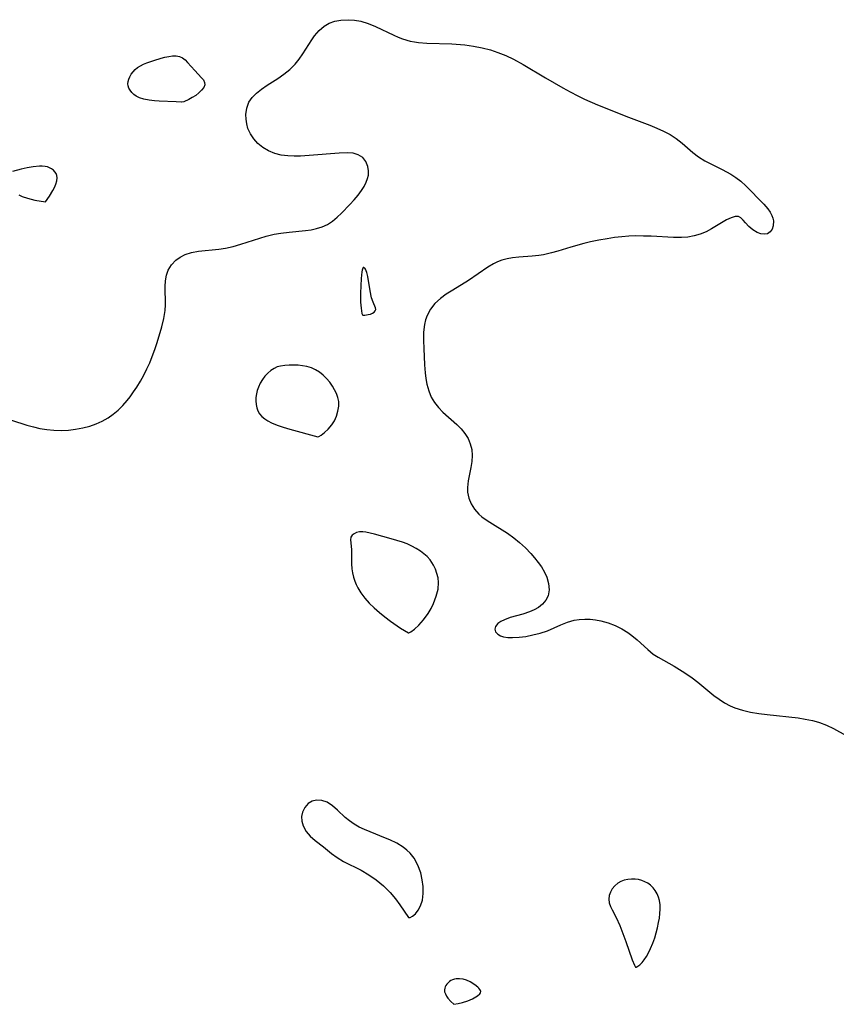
# Model space of a CAD drawing. Header units: metres. Extents: x 1073367 to 1082519, y 1569854 to 1574957.
# Tile 441 of 656: x 1077313 to 1077493, y 1571911 to 1572128. Entities that reach past the tile are written whole.
import ezdxf

# ---------------------------------------------------------------- set-up
doc = ezdxf.new("R2010")
doc.units = ezdxf.units.M
doc.layers.add('CGG_CurvaNivelLidar_v1', color=253, linetype='Continuous', lineweight=30)

msp = doc.modelspace()

# ---------------------------------------------------------------- linework, layer by layer
at = {"layer": 'CGG_CurvaNivelLidar_v1'}
for p, q in [((1077379.9142, 1572126.3966, 69), (1077381.0383, 1572127.0177, 69)), ((1077381.0383, 1572127.0177, 69), (1077382.2715, 1572127.4464, 69)), ((1077382.2715, 1572127.4464, 69), (1077383.5831, 1572127.7034, 69)), ((1077383.5831, 1572127.7034, 69), (1077385.177, 1572127.803, 69)), ((1077385.177, 1572127.803, 69), (1077386.5824, 1572127.722, 69)), ((1077386.5824, 1572127.722, 69), (1077387.9919, 1572127.4802, 69)), ((1077387.9919, 1572127.4802, 69), (1077389.6312, 1572126.9892, 69)), ((1077389.6312, 1572126.9892, 69), (1077391.2489, 1572126.3318, 69)), ((1077377.788, 1572124.2456, 69), (1077378.7803, 1572125.4254, 69)), ((1077378.7803, 1572125.4254, 69), (1077379.9142, 1572126.3966, 69)), ((1077391.2489, 1572126.3318, 69), (1077395.2892, 1572124.3829, 69)), ((1077375.2117, 1572120.2817, 69), (1077377.1758, 1572123.3738, 69)), ((1077377.1758, 1572123.3738, 69), (1077377.788, 1572124.2456, 69)), ((1077395.2892, 1572124.3829, 69), (1077396.234, 1572123.9609, 69)), ((1077396.234, 1572123.9609, 69), (1077397.1946, 1572123.5855, 69)), ((1077397.1946, 1572123.5855, 69), (1077398.8541, 1572123.1042, 69)), ((1077398.8541, 1572123.1042, 69), (1077399.7775, 1572122.9242, 69)), ((1077399.7775, 1572122.9242, 69), (1077400.7151, 1572122.7935, 69)), ((1077400.7151, 1572122.7935, 69), (1077402.5012, 1572122.6506, 69)), ((1077402.5012, 1572122.6506, 69), (1077407.9991, 1572122.5049, 69)), ((1077407.9991, 1572122.5049, 69), (1077409.0044, 1572122.4454, 69)), ((1077409.0044, 1572122.4454, 69), (1077410.9125, 1572122.2617, 69)), ((1077410.9125, 1572122.2617, 69), (1077412.8134, 1572121.9866, 69)), ((1077412.8134, 1572121.9866, 69), (1077414.6978, 1572121.6152, 69)), ((1077414.6978, 1572121.6152, 69), (1077416.5552, 1572121.1342, 69)), ((1077416.5552, 1572121.1342, 69), (1077418.1659, 1572120.6026, 69)), ((1077418.1659, 1572120.6026, 69), (1077419.8976, 1572119.8983, 69)), ((1077340.1347, 1572117.991, 69), (1077340.8647, 1572118.2879, 69)), ((1077340.8647, 1572118.2879, 69), (1077342.3842, 1572118.8055, 69)), ((1077342.3842, 1572118.8055, 69), (1077343.9737, 1572119.293, 69)), ((1077343.9737, 1572119.293, 69), (1077344.8396, 1572119.5277, 69)), ((1077344.8396, 1572119.5277, 69), (1077345.6887, 1572119.7121, 69)), ((1077345.6887, 1572119.7121, 69), (1077346.5112, 1572119.8227, 69)), ((1077346.5112, 1572119.8227, 69), (1077347.2947, 1572119.8283, 69)), ((1077347.2947, 1572119.8283, 69), (1077348.0238, 1572119.6874, 69)), ((1077348.0238, 1572119.6874, 69), (1077348.6633, 1572119.3807, 69)), ((1077348.6633, 1572119.3807, 69), (1077349.254, 1572118.9388, 69)), ((1077349.254, 1572118.9388, 69), (1077349.813, 1572118.4039, 69)), ((1077349.813, 1572118.4039, 69), (1077351.4374, 1572116.5766, 69)), ((1077373.525, 1572118.0012, 69), (1077374.4134, 1572119.1061, 69)), ((1077374.4134, 1572119.1061, 69), (1077375.2117, 1572120.2817, 69)), ((1077419.8976, 1572119.8983, 69), (1077421.5906, 1572119.0921, 69)), ((1077421.5906, 1572119.0921, 69), (1077423.7729, 1572117.9111, 69)), ((1077337.3912, 1572115.792, 69), (1077337.7938, 1572116.3251, 69)), ((1077337.7938, 1572116.3251, 69), (1077338.2655, 1572116.8171, 69)), ((1077338.2655, 1572116.8171, 69), (1077338.8026, 1572117.2553, 69)), ((1077338.8026, 1572117.2553, 69), (1077339.4418, 1572117.6522, 69)), ((1077339.4418, 1572117.6522, 69), (1077340.1347, 1572117.991, 69)), ((1077351.4374, 1572116.5766, 69), (1077352.9157, 1572115.0118, 69)), ((1077371.0436, 1572115.8197, 69), (1077372.3484, 1572116.8548, 69)), ((1077372.3484, 1572116.8548, 69), (1077373.525, 1572118.0012, 69)), ((1077423.7729, 1572117.9111, 69), (1077428.6473, 1572114.9964, 69)), ((1077336.6851, 1572113.6892, 69), (1077336.7258, 1572114.2051, 69)), ((1077336.7258, 1572114.2051, 69), (1077336.857, 1572114.7208, 69)), ((1077336.857, 1572114.7208, 69), (1077337.0663, 1572115.2283, 69)), ((1077337.0663, 1572115.2283, 69), (1077337.3912, 1572115.792, 69)), ((1077352.9157, 1572115.0118, 69), (1077353.32, 1572114.5188, 69)), ((1077353.32, 1572114.5188, 69), (1077353.5766, 1572113.9933, 69)), ((1077353.5766, 1572113.9933, 69), (1077353.6007, 1572113.4203, 69)), ((1077367.3601, 1572113.3697, 69), (1077369.6641, 1572114.8619, 69)), ((1077369.6641, 1572114.8619, 69), (1077371.0436, 1572115.8197, 69)), ((1077428.6473, 1572114.9964, 69), (1077432.4812, 1572112.7718, 69)), ((1077336.7448, 1572113.1886, 69), (1077336.6851, 1572113.6892, 69)), ((1077336.8964, 1572112.7033, 69), (1077336.7448, 1572113.1886, 69)), ((1077337.131, 1572112.2416, 69), (1077336.8964, 1572112.7033, 69)), ((1077337.4989, 1572111.7457, 69), (1077337.131, 1572112.2416, 69)), ((1077337.9558, 1572111.3023, 69), (1077337.4989, 1572111.7457, 69)), ((1077352.311, 1572111.6627, 69), (1077351.6066, 1572111.1222, 69)), ((1077352.9167, 1572112.2406, 69), (1077352.311, 1572111.6627, 69)), ((1077353.366, 1572112.8339, 69), (1077352.9167, 1572112.2406, 69)), ((1077353.6007, 1572113.4203, 69), (1077353.366, 1572112.8339, 69)), ((1077364.9732, 1572111.6172, 69), (1077366.1107, 1572112.5144, 69)), ((1077366.1107, 1572112.5144, 69), (1077367.3601, 1572113.3697, 69)), ((1077432.4812, 1572112.7718, 69), (1077434.1326, 1572111.8685, 69)), ((1077434.1326, 1572111.8685, 69), (1077435.8102, 1572111.0063, 69)), ((1077338.4907, 1572110.9221, 69), (1077337.9558, 1572111.3023, 69)), ((1077339.2446, 1572110.5605, 69), (1077338.4907, 1572110.9221, 69)), ((1077340.2083, 1572110.2787, 69), (1077339.2446, 1572110.5605, 69)), ((1077341.3335, 1572110.0698, 69), (1077340.2083, 1572110.2787, 69)), ((1077342.5546, 1572109.9279, 69), (1077341.3335, 1572110.0698, 69)), ((1077343.5877, 1572109.8546, 69), (1077342.5546, 1572109.9279, 69)), ((1077347.3186, 1572109.7095, 69), (1077343.5877, 1572109.8546, 69)), ((1077348.3891, 1572109.6315, 69), (1077347.3186, 1572109.7095, 69)), ((1077348.5, 1572109.5901, 69), (1077348.3891, 1572109.6315, 69)), ((1077348.9662, 1572109.725, 69), (1077348.5, 1572109.5901, 69)), ((1077350.1247, 1572110.2357, 69), (1077348.9662, 1572109.725, 69)), ((1077350.8594, 1572110.6401, 69), (1077350.1247, 1572110.2357, 69)), ((1077351.6066, 1572111.1222, 69), (1077350.8594, 1572110.6401, 69)), ((1077362.8404, 1572108.2864, 69), (1077363.2875, 1572109.5896, 69)), ((1077363.2875, 1572109.5896, 69), (1077364.0081, 1572110.6521, 69)), ((1077364.0081, 1572110.6521, 69), (1077364.9732, 1572111.6172, 69)), ((1077435.8102, 1572111.0063, 69), (1077437.2483, 1572110.3192, 69)), ((1077437.2483, 1572110.3192, 69), (1077440.1359, 1572109.062, 69)), ((1077362.6833, 1572106.8811, 69), (1077362.8404, 1572108.2864, 69)), ((1077440.1359, 1572109.062, 69), (1077446.9885, 1572106.2991, 69)), ((1077362.7046, 1572105.8604, 69), (1077362.6833, 1572106.8811, 69)), ((1077362.8416, 1572104.8355, 69), (1077362.7046, 1572105.8604, 69)), ((1077446.9885, 1572106.2991, 69), (1077451.6253, 1572104.5313, 69)), ((1077363.116, 1572103.8271, 69), (1077362.8416, 1572104.8355, 69)), ((1077363.6582, 1572102.6493, 69), (1077363.116, 1572103.8271, 69)), ((1077451.6253, 1572104.5313, 69), (1077453.1829, 1572103.905, 69)), ((1077453.1829, 1572103.905, 69), (1077454.6886, 1572103.2316, 69)), ((1077454.6886, 1572103.2316, 69), (1077456.1209, 1572102.4828, 69)), ((1077364.4028, 1572101.5457, 69), (1077363.6582, 1572102.6493, 69)), ((1077365.3197, 1572100.5382, 69), (1077364.4028, 1572101.5457, 69)), ((1077456.1209, 1572102.4828, 69), (1077457.4771, 1572101.6112, 69)), ((1077457.4771, 1572101.6112, 69), (1077458.7429, 1572100.609, 69)), ((1077366.42, 1572099.6291, 69), (1077365.3197, 1572100.5382, 69)), ((1077367.6568, 1572098.874, 69), (1077366.42, 1572099.6291, 69)), ((1077369.0142, 1572098.3047, 69), (1077367.6568, 1572098.874, 69)), ((1077458.7429, 1572100.609, 69), (1077461.1471, 1572098.5066, 69)), ((1077370.4218, 1572097.9565, 69), (1077369.0142, 1572098.3047, 69)), ((1077371.9051, 1572097.7746, 69), (1077370.4218, 1572097.9565, 69)), ((1077373.2705, 1572097.7217, 69), (1077371.9051, 1572097.7746, 69)), ((1077374.6648, 1572097.741, 69), (1077373.2705, 1572097.7217, 69)), ((1077376.5973, 1572097.8399, 69), (1077374.6648, 1572097.741, 69)), ((1077383.2048, 1572098.4018, 69), (1077376.5973, 1572097.8399, 69)), ((1077384.9792, 1572098.4649, 69), (1077383.2048, 1572098.4018, 69)), ((1077386.2855, 1572098.3639, 69), (1077384.9792, 1572098.4649, 69)), ((1077387.4243, 1572098.0421, 69), (1077386.2855, 1572098.3639, 69)), ((1077388.3905, 1572097.406, 69), (1077387.4243, 1572098.0421, 69)), ((1077389.1101, 1572096.5131, 69), (1077388.3905, 1572097.406, 69)), ((1077389.5558, 1572095.4309, 69), (1077389.1101, 1572096.5131, 69)), ((1077461.1471, 1572098.5066, 69), (1077462.4073, 1572097.5455, 69)), ((1077462.4073, 1572097.5455, 69), (1077463.7513, 1572096.7266, 69)), ((1077463.7513, 1572096.7266, 69), (1077467.5974, 1572094.7861, 69)), ((1077313.1469, 1572094.8618, 69.5), (1077311.2224, 1572094.3481, 69.5)), ((1077314.4868, 1572095.1542, 69.5), (1077313.1469, 1572094.8618, 69.5)), ((1077315.831, 1572095.393, 69.5), (1077314.4868, 1572095.1542, 69.5)), ((1077317.1547, 1572095.5287, 69.5), (1077315.831, 1572095.393, 69.5)), ((1077317.7978, 1572095.5299, 69.5), (1077317.1547, 1572095.5287, 69.5)), ((1077318.4181, 1572095.4638, 69.5), (1077317.7978, 1572095.5299, 69.5)), ((1077318.9354, 1572095.3357, 69.5), (1077318.4181, 1572095.4638, 69.5)), ((1077319.4215, 1572095.1452, 69.5), (1077318.9354, 1572095.3357, 69.5)), ((1077319.868, 1572094.8966, 69.5), (1077319.4215, 1572095.1452, 69.5)), ((1077320.2494, 1572094.6055, 69.5), (1077319.868, 1572094.8966, 69.5)), ((1077320.5764, 1572094.2699, 69.5), (1077320.2494, 1572094.6055, 69.5)), ((1077320.8382, 1572093.8956, 69.5), (1077320.5764, 1572094.2699, 69.5)), ((1077389.6882, 1572094.5207, 69), (1077389.5558, 1572095.4309, 69)), ((1077389.6396, 1572093.5635, 69), (1077389.6882, 1572094.5207, 69)), ((1077467.5974, 1572094.7861, 69), (1077469.4744, 1572093.7505, 69)), ((1077320.7898, 1572091.5822, 69.5), (1077320.995, 1572092.2927, 69.5)), ((1077321.0183, 1572093.4852, 69.5), (1077320.8382, 1572093.8956, 69.5)), ((1077320.995, 1572092.2927, 69.5), (1077321.0796, 1572092.9397, 69.5)), ((1077321.0796, 1572092.9397, 69.5), (1077321.0183, 1572093.4852, 69.5)), ((1077389.1924, 1572092.0004, 69), (1077389.4704, 1572092.7826, 69)), ((1077389.4704, 1572092.7826, 69), (1077389.6396, 1572093.5635, 69)), ((1077469.4744, 1572093.7505, 69), (1077470.6169, 1572093.017, 69)), ((1077470.6169, 1572093.017, 69), (1077471.6874, 1572092.2082, 69)), ((1077471.6874, 1572092.2082, 69), (1077472.7748, 1572091.221, 69)), ((1077319.3665, 1572088.8714, 69.5), (1077320.1351, 1572090.142, 69.5)), ((1077320.1351, 1572090.142, 69.5), (1077320.4896, 1572090.8459, 69.5)), ((1077320.4896, 1572090.8459, 69.5), (1077320.7898, 1572091.5822, 69.5)), ((1077387.3693, 1572089.1212, 69), (1077388.151, 1572090.1618, 69)), ((1077388.151, 1572090.1618, 69), (1077388.7297, 1572091.0741, 69)), ((1077388.7297, 1572091.0741, 69), (1077389.1924, 1572092.0004, 69)), ((1077472.7748, 1572091.221, 69), (1077476.7768, 1572087.1234, 69)), ((1077312.6207, 1572089.1994, 69.5), (1077313.3669, 1572088.8651, 69.5)), ((1077313.3669, 1572088.8651, 69.5), (1077314.5415, 1572088.4562, 69.5)), ((1077314.5415, 1572088.4562, 69.5), (1077316.1838, 1572088.0432, 69.5)), ((1077316.1838, 1572088.0432, 69.5), (1077318.5, 1572087.6425, 69.5)), ((1077318.5, 1572087.6425, 69.5), (1077319.3665, 1572088.8714, 69.5)), ((1077385.5925, 1572087.0785, 69), (1077386.5052, 1572088.0951, 69)), ((1077386.5052, 1572088.0951, 69), (1077387.3693, 1572089.1212, 69)), ((1077383.754, 1572085.1535, 69), (1077385.5925, 1572087.0785, 69)), ((1077476.7768, 1572087.1234, 69), (1077477.6403, 1572086.1205, 69)), ((1077477.6403, 1572086.1205, 69), (1077478.1472, 1572085.3925, 69)), ((1077381.7481, 1572083.404, 69), (1077382.7971, 1572084.2579, 69)), ((1077382.7971, 1572084.2579, 69), (1077383.754, 1572085.1535, 69)), ((1077468.5573, 1572083.6773, 69), (1077465.275, 1572081.698, 69)), ((1077469.5383, 1572084.1541, 69), (1077468.5573, 1572083.6773, 69)), ((1077470.4203, 1572084.4263, 69), (1077469.5383, 1572084.1541, 69)), ((1077471.1569, 1572084.4334, 69), (1077470.4203, 1572084.4263, 69)), ((1077471.7102, 1572084.1473, 69), (1077471.1569, 1572084.4334, 69)), ((1077472.1915, 1572083.6432, 69), (1077471.7102, 1572084.1473, 69)), ((1077472.7119, 1572083.0117, 69), (1077472.1915, 1572083.6432, 69)), ((1077478.1472, 1572085.3925, 69), (1077478.5427, 1572084.6562, 69)), ((1077478.5427, 1572084.6562, 69), (1077478.7692, 1572084.0551, 69)), ((1077478.7692, 1572084.0551, 69), (1077478.8977, 1572083.4644, 69)), ((1077478.8977, 1572083.4644, 69), (1077478.8529, 1572082.3566, 69)), ((1077372.1907, 1572080.9815, 69), (1077375.7929, 1572081.3184, 69)), ((1077375.7929, 1572081.3184, 69), (1077377.0399, 1572081.5075, 69)), ((1077377.0399, 1572081.5075, 69), (1077378.2501, 1572081.7721, 69)), ((1077378.2501, 1572081.7721, 69), (1077379.4762, 1572082.1601, 69)), ((1077379.4762, 1572082.1601, 69), (1077380.6272, 1572082.6844, 69)), ((1077380.6272, 1572082.6844, 69), (1077381.7481, 1572083.404, 69)), ((1077465.275, 1572081.698, 69), (1077464.0532, 1572081.0655, 69)), ((1077473.4625, 1572082.2353, 69), (1077472.7119, 1572083.0117, 69)), ((1077474.3533, 1572081.5009, 69), (1077473.4625, 1572082.2353, 69)), ((1077475.3312, 1572080.9104, 69), (1077474.3533, 1572081.5009, 69)), ((1077478.5919, 1572081.6084, 69), (1077478.1666, 1572081.0118, 69)), ((1077478.8529, 1572082.3566, 69), (1077478.5919, 1572081.6084, 69)), ((1077361.5802, 1572078.3249, 69), (1077367.1367, 1572080.0966, 69)), ((1077367.1367, 1572080.0966, 69), (1077368.9272, 1572080.5377, 69)), ((1077368.9272, 1572080.5377, 69), (1077370.3717, 1572080.7808, 69)), ((1077370.3717, 1572080.7808, 69), (1077372.1907, 1572080.9815, 69)), ((1077440.43, 1572079.1938, 69), (1077438.6184, 1572078.813, 69)), ((1077442.2556, 1572079.5221, 69), (1077440.43, 1572079.1938, 69)), ((1077443.8697, 1572079.7619, 69), (1077442.2556, 1572079.5221, 69)), ((1077445.4876, 1572079.9505, 69), (1077443.8697, 1572079.7619, 69)), ((1077447.0316, 1572080.076, 69), (1077445.4876, 1572079.9505, 69)), ((1077448.5731, 1572080.1372, 69), (1077447.0316, 1572080.076, 69)), ((1077450.2654, 1572080.124, 69), (1077448.5731, 1572080.1372, 69)), ((1077451.9482, 1572080.0576, 69), (1077450.2654, 1572080.124, 69)), ((1077456.8669, 1572079.7868, 69), (1077451.9482, 1572080.0576, 69)), ((1077458.6371, 1572079.7764, 69), (1077456.8669, 1572079.7868, 69)), ((1077460.0548, 1572079.8974, 69), (1077458.6371, 1572079.7764, 69)), ((1077461.433, 1572080.1472, 69), (1077460.0548, 1572079.8974, 69)), ((1077462.7542, 1572080.5293, 69), (1077461.433, 1572080.1472, 69)), ((1077464.0532, 1572081.0655, 69), (1077462.7542, 1572080.5293, 69)), ((1077476.1296, 1572080.613, 69), (1077475.3312, 1572080.9104, 69)), ((1077476.9011, 1572080.5061, 69), (1077476.1296, 1572080.613, 69)), ((1077477.5939, 1572080.628, 69), (1077476.9011, 1572080.5061, 69)), ((1077478.1666, 1572081.0118, 69), (1077477.5939, 1572080.628, 69)), ((1077352.2477, 1572076.776, 69), (1077356.7221, 1572077.2603, 69)), ((1077356.7221, 1572077.2603, 69), (1077358.1351, 1572077.4729, 69)), ((1077358.1351, 1572077.4729, 69), (1077359.8616, 1572077.8483, 69)), ((1077359.8616, 1572077.8483, 69), (1077361.5802, 1572078.3249, 69)), ((1077434.2514, 1572077.6764, 69), (1077431.3857, 1572076.793, 69)), ((1077437.1448, 1572078.4647, 69), (1077434.2514, 1572077.6764, 69)), ((1077438.6184, 1572078.813, 69), (1077437.1448, 1572078.4647, 69)), ((1077346.2741, 1572073.782, 69), (1077347.2147, 1572074.7829, 69)), ((1077347.2147, 1572074.7829, 69), (1077348.177, 1572075.4935, 69)), ((1077348.177, 1572075.4935, 69), (1077349.2638, 1572076.0488, 69)), ((1077349.2638, 1572076.0488, 69), (1077350.6983, 1572076.4962, 69)), ((1077350.6983, 1572076.4962, 69), (1077352.2477, 1572076.776, 69)), ((1077419.0619, 1572074.8061, 69), (1077418.122, 1572074.4311, 69)), ((1077420.1945, 1572075.121, 69), (1077419.0619, 1572074.8061, 69)), ((1077421.3659, 1572075.3322, 69), (1077420.1945, 1572075.121, 69)), ((1077422.8001, 1572075.4936, 69), (1077421.3659, 1572075.3322, 69)), ((1077425.7432, 1572075.7116, 69), (1077422.8001, 1572075.4936, 69)), ((1077427.2303, 1572075.8626, 69), (1077425.7432, 1572075.7116, 69)), ((1077428.1969, 1572076.0066, 69), (1077427.2303, 1572075.8626, 69)), ((1077429.9659, 1572076.3933, 69), (1077428.1969, 1572076.0066, 69)), ((1077431.3857, 1572076.793, 69), (1077429.9659, 1572076.3933, 69)), ((1077345.1728, 1572071.482, 69), (1077345.5676, 1572072.6135, 69)), ((1077345.5676, 1572072.6135, 69), (1077346.2741, 1572073.782, 69)), ((1077388.2705, 1572072.5845, 69), (1077388.2032, 1572072.2001, 69)), ((1077388.4129, 1572073.0227, 69), (1077388.2705, 1572072.5845, 69)), ((1077388.5221, 1572073.1499, 69), (1077388.4129, 1572073.0227, 69)), ((1077388.6543, 1572073.1712, 69), (1077388.5221, 1572073.1499, 69)), ((1077388.7562, 1572073.1294, 69), (1077388.6543, 1572073.1712, 69)), ((1077388.8874, 1572073.0154, 69), (1077388.7562, 1572073.1294, 69)), ((1077389.046, 1572072.7844, 69), (1077388.8874, 1572073.0154, 69)), ((1077389.1892, 1572072.4777, 69), (1077389.046, 1572072.7844, 69)), ((1077415.9937, 1572073.2342, 69), (1077411.6978, 1572070.3547, 69)), ((1077417.2128, 1572073.9715, 69), (1077415.9937, 1572073.2342, 69)), ((1077418.122, 1572074.4311, 69), (1077417.2128, 1572073.9715, 69)), ((1077344.9499, 1572070.2654, 69), (1077345.1728, 1572071.482, 69)), ((1077388.0691, 1572070.7813, 69), (1077387.9205, 1572067.5207, 69)), ((1077388.2032, 1572072.2001, 69), (1077388.0691, 1572070.7813, 69)), ((1077389.3224, 1572072.0851, 69), (1077389.1892, 1572072.4777, 69)), ((1077389.5408, 1572071.1701, 69), (1077389.3224, 1572072.0851, 69)), ((1077390.0584, 1572068.0538, 69), (1077389.5408, 1572071.1701, 69)), ((1077344.8641, 1572068.9923, 69), (1077344.9499, 1572070.2654, 69)), ((1077344.9317, 1572064.9669, 69), (1077344.8641, 1572068.9923, 69)), ((1077411.6978, 1572070.3547, 69), (1077408.2235, 1572068.2202, 69)), ((1077387.9205, 1572067.5207, 69), (1077387.9395, 1572065.5154, 69)), ((1077390.3713, 1572066.5169, 69), (1077390.0584, 1572068.0538, 69)), ((1077390.6671, 1572065.5755, 69), (1077390.3713, 1572066.5169, 69)), ((1077405.5126, 1572066.3376, 69), (1077404.3243, 1572065.2283, 69)), ((1077406.8215, 1572067.3131, 69), (1077405.5126, 1572066.3376, 69)), ((1077408.2235, 1572068.2202, 69), (1077406.8215, 1572067.3131, 69)), ((1077344.8554, 1572063.6842, 69), (1077344.9317, 1572064.9669, 69)), ((1077387.9395, 1572065.5154, 69), (1077388.0311, 1572064.2065, 69)), ((1077388.0311, 1572064.2065, 69), (1077388.1044, 1572063.6494, 69)), ((1077391.2303, 1572064.3286, 69), (1077390.6671, 1572065.5755, 69)), ((1077391.1749, 1572063.6055, 69), (1077391.2803, 1572063.9495, 69)), ((1077391.2803, 1572063.9495, 69), (1077391.2303, 1572064.3286, 69)), ((1077403.3274, 1572063.9975, 69), (1077402.5731, 1572062.6404, 69)), ((1077404.3243, 1572065.2283, 69), (1077403.3274, 1572063.9975, 69)), ((1077344.1395, 1572060.1187, 69), (1077344.5748, 1572061.9097, 69)), ((1077344.5748, 1572061.9097, 69), (1077344.8554, 1572063.6842, 69)), ((1077388.1044, 1572063.6494, 69), (1077388.2292, 1572063.0767, 69)), ((1077388.2292, 1572063.0767, 69), (1077388.3734, 1572062.7489, 69)), ((1077388.3734, 1572062.7489, 69), (1077388.4435, 1572062.6866, 69)), ((1077388.4435, 1572062.6866, 69), (1077388.5, 1572062.6974, 69)), ((1077388.5, 1572062.6974, 69), (1077388.83, 1572062.6773, 69)), ((1077388.83, 1572062.6773, 69), (1077389.6327, 1572062.7972, 69)), ((1077389.6327, 1572062.7972, 69), (1077390.0967, 1572062.9274, 69)), ((1077390.0967, 1572062.9274, 69), (1077390.5406, 1572063.1055, 69)), ((1077390.5406, 1572063.1055, 69), (1077390.9165, 1572063.3315, 69)), ((1077390.9165, 1572063.3315, 69), (1077391.1749, 1572063.6055, 69)), ((1077402.5731, 1572062.6404, 69), (1077402.2259, 1572061.647, 69)), ((1077343.1156, 1572056.68, 69), (1077344.1395, 1572060.1187, 69)), ((1077401.9974, 1572060.6025, 69), (1077401.826, 1572058.897, 69)), ((1077402.2259, 1572061.647, 69), (1077401.9974, 1572060.6025, 69)), ((1077401.826, 1572058.897, 69), (1077401.7985, 1572057.1207, 69)), ((1077342.5976, 1572055.1054, 69), (1077343.1156, 1572056.68, 69)), ((1077401.7985, 1572057.1207, 69), (1077401.8383, 1572055.355, 69)), ((1077401.8383, 1572055.355, 69), (1077402.0163, 1572051.7679, 69)), ((1077341.4779, 1572052.1785, 69), (1077342.0295, 1572053.5371, 69)), ((1077342.0295, 1572053.5371, 69), (1077342.5976, 1572055.1054, 69)), ((1077340.8703, 1572050.8424, 69), (1077341.4779, 1572052.1785, 69)), ((1077368.8846, 1572050.9604, 69), (1077368.1387, 1572050.4846, 69)), ((1077369.5721, 1572051.2563, 69), (1077368.8846, 1572050.9604, 69)), ((1077370.303, 1572051.465, 69), (1077369.5721, 1572051.2563, 69)), ((1077371.2305, 1572051.6208, 69), (1077370.303, 1572051.465, 69)), ((1077372.1893, 1572051.6909, 69), (1077371.2305, 1572051.6208, 69)), ((1077373.1659, 1572051.6909, 69), (1077372.1893, 1572051.6909, 69)), ((1077374.1483, 1572051.6298, 69), (1077373.1659, 1572051.6909, 69)), ((1077375.1252, 1572051.5107, 69), (1077374.1483, 1572051.6298, 69)), ((1077376.0849, 1572051.3304, 69), (1077375.1252, 1572051.5107, 69)), ((1077377.0857, 1572051.0546, 69), (1077376.0849, 1572051.3304, 69)), ((1077378.0308, 1572050.6662, 69), (1077377.0857, 1572051.0546, 69)), ((1077402.0163, 1572051.7679, 69), (1077402.1648, 1572049.9903, 69)), ((1077339.424, 1572048.1462, 69), (1077340.1739, 1572049.4789, 69)), ((1077340.1739, 1572049.4789, 69), (1077340.8703, 1572050.8424, 69)), ((1077366.8492, 1572049.2195, 69), (1077366.3003, 1572048.4761, 69)), ((1077367.462, 1572049.8956, 69), (1077366.8492, 1572049.2195, 69)), ((1077368.1387, 1572050.4846, 69), (1077367.462, 1572049.8956, 69)), ((1077378.9068, 1572050.135, 69), (1077378.0308, 1572050.6662, 69)), ((1077379.7131, 1572049.4851, 69), (1077378.9068, 1572050.135, 69)), ((1077380.4563, 1572048.7443, 69), (1077379.7131, 1572049.4851, 69)), ((1077381.1361, 1572047.9318, 69), (1077380.4563, 1572048.7443, 69)), ((1077402.1648, 1572049.9903, 69), (1077402.3238, 1572048.6992, 69)), ((1077402.3238, 1572048.6992, 69), (1077402.5461, 1572047.4419, 69)), ((1077337.919, 1572045.7491, 69), (1077338.6317, 1572046.8438, 69)), ((1077338.6317, 1572046.8438, 69), (1077339.424, 1572048.1462, 69)), ((1077365.4238, 1572046.841, 69), (1077365.1587, 1572046.0905, 69)), ((1077365.8212, 1572047.6799, 69), (1077365.4238, 1572046.841, 69)), ((1077366.3003, 1572048.4761, 69), (1077365.8212, 1572047.6799, 69)), ((1077381.7454, 1572047.0599, 69), (1077381.1361, 1572047.9318, 69)), ((1077382.2093, 1572046.2572, 69), (1077381.7454, 1572047.0599, 69)), ((1077402.5461, 1572047.4419, 69), (1077402.9305, 1572045.9909, 69)), ((1077336.5176, 1572043.854, 69), (1077337.1693, 1572044.6892, 69)), ((1077337.1693, 1572044.6892, 69), (1077337.919, 1572045.7491, 69)), ((1077364.854, 1572044.5522, 69), (1077364.8268, 1572043.7841, 69)), ((1077364.9675, 1572045.3242, 69), (1077364.854, 1572044.5522, 69)), ((1077365.1587, 1572046.0905, 69), (1077364.9675, 1572045.3242, 69)), ((1077382.6049, 1572045.4231, 69), (1077382.2093, 1572046.2572, 69)), ((1077382.9228, 1572044.5643, 69), (1077382.6049, 1572045.4231, 69)), ((1077383.1082, 1572043.6212, 69), (1077382.9228, 1572044.5643, 69)), ((1077402.9305, 1572045.9909, 69), (1077403.4836, 1572044.6291, 69)), ((1077403.4836, 1572044.6291, 69), (1077404.2091, 1572043.4174, 69)), ((1077334.5386, 1572041.7649, 69), (1077335.5626, 1572042.7702, 69)), ((1077335.5626, 1572042.7702, 69), (1077336.5176, 1572043.854, 69)), ((1077364.8268, 1572043.7841, 69), (1077364.8968, 1572043.0231, 69)), ((1077364.8968, 1572043.0231, 69), (1077365.0635, 1572042.2884, 69)), ((1077365.0635, 1572042.2884, 69), (1077365.327, 1572041.5936, 69)), ((1077382.9467, 1572041.5189, 69), (1077383.1129, 1572042.5945, 69)), ((1077383.1129, 1572042.5945, 69), (1077383.1082, 1572043.6212, 69)), ((1077404.2091, 1572043.4174, 69), (1077405.09, 1572042.3007, 69)), ((1077405.09, 1572042.3007, 69), (1077406.0838, 1572041.2685, 69)), ((1077331.0196, 1572039.3198, 69), (1077332.2854, 1572040.034, 69)), ((1077332.2854, 1572040.034, 69), (1077333.447, 1572040.848, 69)), ((1077333.447, 1572040.848, 69), (1077334.5386, 1572041.7649, 69)), ((1077365.327, 1572041.5936, 69), (1077365.6932, 1572040.9546, 69)), ((1077365.6932, 1572040.9546, 69), (1077366.2007, 1572040.3522, 69)), ((1077366.2007, 1572040.3522, 69), (1077366.8114, 1572039.822, 69)), ((1077382.1577, 1572039.4141, 69), (1077382.6234, 1572040.4431, 69)), ((1077382.6234, 1572040.4431, 69), (1077382.9467, 1572041.5189, 69)), ((1077406.0838, 1572041.2685, 69), (1077409.1433, 1572038.5605, 69)), ((1077311.0097, 1572039.529, 69), (1077314.4279, 1572038.4665, 69)), ((1077314.4279, 1572038.4665, 69), (1077315.8374, 1572038.0709, 69)), ((1077315.8374, 1572038.0709, 69), (1077317.2888, 1572037.7299, 69)), ((1077326.7503, 1572037.8113, 69), (1077328.3128, 1572038.2305, 69)), ((1077328.3128, 1572038.2305, 69), (1077329.6909, 1572038.7212, 69)), ((1077329.6909, 1572038.7212, 69), (1077331.0196, 1572039.3198, 69)), ((1077366.8114, 1572039.822, 69), (1077367.5044, 1572039.355, 69)), ((1077367.5044, 1572039.355, 69), (1077368.3346, 1572038.9241, 69)), ((1077368.3346, 1572038.9241, 69), (1077369.5309, 1572038.4415, 69)), ((1077369.5309, 1572038.4415, 69), (1077370.8837, 1572037.9887, 69)), ((1077370.8837, 1572037.9887, 69), (1077372.315, 1572037.562, 69)), ((1077380.7685, 1572037.5436, 69), (1077381.5675, 1572038.4763, 69)), ((1077381.5675, 1572038.4763, 69), (1077382.1577, 1572039.4141, 69)), ((1077409.1433, 1572038.5605, 69), (1077410.086, 1572037.6202, 69)), ((1077317.2888, 1572037.7299, 69), (1077318.7743, 1572037.4748, 69)), ((1077318.7743, 1572037.4748, 69), (1077320.3525, 1572037.3269, 69)), ((1077320.3525, 1572037.3269, 69), (1077321.9488, 1572037.2889, 69)), ((1077321.9488, 1572037.2889, 69), (1077323.5552, 1572037.3494, 69)), ((1077323.5552, 1572037.3494, 69), (1077325.1549, 1572037.5175, 69)), ((1077325.1549, 1572037.5175, 69), (1077326.7503, 1572037.8113, 69)), ((1077372.315, 1572037.562, 69), (1077378.5, 1572035.8798, 69)), ((1077378.5, 1572035.8798, 69), (1077378.7028, 1572035.9468, 69)), ((1077378.7028, 1572035.9468, 69), (1077379.2235, 1572036.2622, 69)), ((1077379.2235, 1572036.2622, 69), (1077379.9494, 1572036.8005, 69)), ((1077379.9494, 1572036.8005, 69), (1077380.7685, 1572037.5436, 69)), ((1077410.086, 1572037.6202, 69), (1077410.9147, 1572036.6176, 69)), ((1077410.9147, 1572036.6176, 69), (1077411.6033, 1572035.5029, 69)), ((1077411.6033, 1572035.5029, 69), (1077412.1077, 1572034.3155, 69)), ((1077412.1077, 1572034.3155, 69), (1077412.4084, 1572033.0737, 69)), ((1077412.4934, 1572031.7716, 69), (1077412.4033, 1572030.4477, 69)), ((1077412.4084, 1572033.0737, 69), (1077412.4934, 1572031.7716, 69)), ((1077412.4033, 1572030.4477, 69), (1077412.1958, 1572029.1188, 69)), ((1077412.1958, 1572029.1188, 69), (1077411.6068, 1572026.1602, 69)), ((1077411.6068, 1572026.1602, 69), (1077411.4488, 1572024.7157, 69)), ((1077411.4488, 1572024.7157, 69), (1077411.4772, 1572023.6863, 69)), ((1077411.4772, 1572023.6863, 69), (1077411.7584, 1572022.3592, 69)), ((1077411.7584, 1572022.3592, 69), (1077412.281, 1572021.0945, 69)), ((1077412.281, 1572021.0945, 69), (1077413.0182, 1572019.9114, 69)), ((1077413.0182, 1572019.9114, 69), (1077413.9596, 1572018.8445, 69)), ((1077413.9596, 1572018.8445, 69), (1077414.6376, 1572018.2576, 69)), ((1077414.6376, 1572018.2576, 69), (1077415.3773, 1572017.708, 69)), ((1077415.3773, 1572017.708, 69), (1077416.4012, 1572017.0238, 69)), ((1077416.4012, 1572017.0238, 69), (1077420.3063, 1572014.598, 69)), ((1077386.0806, 1572014.1539, 69), (1077385.8177, 1572013.7214, 69)), ((1077386.5014, 1572014.516, 69), (1077386.0806, 1572014.1539, 69)), ((1077387.0511, 1572014.7832, 69), (1077386.5014, 1572014.516, 69)), ((1077387.7045, 1572014.9309, 69), (1077387.0511, 1572014.7832, 69)), ((1077388.4318, 1572014.9492, 69), (1077387.7045, 1572014.9309, 69)), ((1077389.117, 1572014.8576, 69), (1077388.4318, 1572014.9492, 69)), ((1077390.9847, 1572014.4084, 69), (1077389.117, 1572014.8576, 69)), ((1077394.6672, 1572013.4029, 69), (1077390.9847, 1572014.4084, 69)), ((1077420.3063, 1572014.598, 69), (1077421.6603, 1572013.6336, 69)), ((1077385.8177, 1572013.7214, 69), (1077385.7285, 1572013.1632, 69)), ((1077385.7285, 1572013.1632, 69), (1077385.8662, 1572011.7864, 69)), ((1077397.1595, 1572012.6322, 69), (1077394.6672, 1572013.4029, 69)), ((1077398.1712, 1572012.2575, 69), (1077397.1595, 1572012.6322, 69)), ((1077399.198, 1572011.7912, 69), (1077398.1712, 1572012.2575, 69)), ((1077421.6603, 1572013.6336, 69), (1077422.9547, 1572012.5789, 69)), ((1077422.9547, 1572012.5789, 69), (1077424.2344, 1572011.3793, 69)), ((1077385.8662, 1572011.7864, 69), (1077385.9081, 1572010.9366, 69)), ((1077385.9081, 1572010.9366, 69), (1077385.9391, 1572007.9034, 69)), ((1077400.1811, 1572011.2548, 69), (1077399.198, 1572011.7912, 69)), ((1077401.1138, 1572010.6598, 69), (1077400.1811, 1572011.2548, 69)), ((1077401.8953, 1572010.0823, 69), (1077401.1138, 1572010.6598, 69)), ((1077402.6105, 1572009.4546, 69), (1077401.8953, 1572010.0823, 69)), ((1077424.2344, 1572011.3793, 69), (1077425.4348, 1572010.1175, 69)), ((1077425.4348, 1572010.1175, 69), (1077426.2719, 1572009.162, 69)), ((1077385.9391, 1572007.9034, 69), (1077386.0306, 1572006.802, 69)), ((1077403.2375, 1572008.7641, 69), (1077402.6105, 1572009.4546, 69)), ((1077403.6364, 1572008.2012, 69), (1077403.2375, 1572008.7641, 69)), ((1077403.9839, 1572007.6024, 69), (1077403.6364, 1572008.2012, 69)), ((1077404.4085, 1572006.6968, 69), (1077403.9839, 1572007.6024, 69)), ((1077426.2719, 1572009.162, 69), (1077427.0514, 1572008.1889, 69)), ((1077427.0514, 1572008.1889, 69), (1077427.7534, 1572007.196, 69)), ((1077386.0306, 1572006.802, 69), (1077386.1821, 1572005.8749, 69)), ((1077386.1821, 1572005.8749, 69), (1077386.4044, 1572004.9445, 69)), ((1077404.7479, 1572005.7454, 69), (1077404.4085, 1572006.6968, 69)), ((1077404.9931, 1572004.7591, 69), (1077404.7479, 1572005.7454, 69)), ((1077427.7534, 1572007.196, 69), (1077428.4156, 1572006.0696, 69)), ((1077428.4156, 1572006.0696, 69), (1077428.9303, 1572004.9259, 69)), ((1077386.4044, 1572004.9445, 69), (1077386.6967, 1572004.0195, 69)), ((1077386.6967, 1572004.0195, 69), (1077386.9852, 1572003.282, 69)), ((1077386.9852, 1572003.282, 69), (1077387.3217, 1572002.5582, 69)), ((1077405.1157, 1572003.7256, 69), (1077404.9931, 1572004.7591, 69)), ((1077404.9984, 1572002.2908, 69), (1077405.1157, 1572003.7256, 69)), ((1077428.9303, 1572004.9259, 69), (1077429.3239, 1572003.5376, 69)), ((1077429.3239, 1572003.5376, 69), (1077429.4482, 1572002.1277, 69)), ((1077387.3217, 1572002.5582, 69), (1077387.9734, 1572001.4593, 69)), ((1077387.9734, 1572001.4593, 69), (1077388.8596, 1572000.3017, 69)), ((1077404.6109, 1572000.7335, 69), (1077404.9984, 1572002.2908, 69)), ((1077429.4482, 1572002.1277, 69), (1077429.2241, 1572000.8127, 69)), ((1077388.8596, 1572000.3017, 69), (1077389.8317, 1571999.2339, 69)), ((1077389.8317, 1571999.2339, 69), (1077390.9188, 1571998.1779, 69)), ((1077403.4509, 1571997.9975, 69), (1077404.0042, 1571999.1368, 69)), ((1077404.0042, 1571999.1368, 69), (1077404.6109, 1572000.7335, 69)), ((1077428.0215, 1571998.9818, 69), (1077427.1123, 1571998.2472, 69)), ((1077428.7405, 1571999.8416, 69), (1077428.0215, 1571998.9818, 69)), ((1077429.2241, 1572000.8127, 69), (1077428.7405, 1571999.8416, 69)), ((1077390.9188, 1571998.1779, 69), (1077392.0772, 1571997.157, 69)), ((1077392.0772, 1571997.157, 69), (1077393.2637, 1571996.194, 69)), ((1077401.7987, 1571995.5298, 69), (1077402.8129, 1571996.9136, 69)), ((1077402.8129, 1571996.9136, 69), (1077403.4509, 1571997.9975, 69)), ((1077423.7081, 1571996.813, 69), (1077420.8704, 1571996.0136, 69)), ((1077425.1403, 1571997.2677, 69), (1077423.7081, 1571996.813, 69)), ((1077426.1694, 1571997.7067, 69), (1077425.1403, 1571997.2677, 69)), ((1077427.1123, 1571998.2472, 69), (1077426.1694, 1571997.7067, 69)), ((1077393.2637, 1571996.194, 69), (1077394.5158, 1571995.2511, 69)), ((1077394.5158, 1571995.2511, 69), (1077396.7373, 1571993.7242, 69)), ((1077400.7497, 1571994.3635, 69), (1077401.7987, 1571995.5298, 69)), ((1077418.1504, 1571994.686, 69), (1077417.6497, 1571994.0805, 69)), ((1077418.8004, 1571995.1452, 69), (1077418.1504, 1571994.686, 69)), ((1077419.6115, 1571995.5493, 69), (1077418.8004, 1571995.1452, 69)), ((1077420.8704, 1571996.0136, 69), (1077419.6115, 1571995.5493, 69)), ((1077429.0773, 1571993.1251, 69), (1077432.0491, 1571994.4416, 69)), ((1077432.0491, 1571994.4416, 69), (1077433.4836, 1571995.0193, 69)), ((1077433.4836, 1571995.0193, 69), (1077434.9569, 1571995.4481, 69)), ((1077434.9569, 1571995.4481, 69), (1077436.1189, 1571995.629, 69)), ((1077436.1189, 1571995.629, 69), (1077437.3047, 1571995.6894, 69)), ((1077437.3047, 1571995.6894, 69), (1077438.5045, 1571995.6462, 69)), ((1077438.5045, 1571995.6462, 69), (1077439.6857, 1571995.5142, 69)), ((1077439.6857, 1571995.5142, 69), (1077440.8612, 1571995.296, 69)), ((1077440.8612, 1571995.296, 69), (1077442.4519, 1571994.8565, 69)), ((1077442.4519, 1571994.8565, 69), (1077443.994, 1571994.2723, 69)), ((1077396.7373, 1571993.7242, 69), (1077398.5, 1571992.6467, 69)), ((1077398.5, 1571992.6467, 69), (1077398.5784, 1571992.6294, 69)), ((1077398.5784, 1571992.6294, 69), (1077399.0115, 1571992.8665, 69)), ((1077399.0115, 1571992.8665, 69), (1077399.7818, 1571993.4604, 69)), ((1077399.7818, 1571993.4604, 69), (1077400.7497, 1571994.3635, 69)), ((1077417.6497, 1571994.0805, 69), (1077417.4778, 1571993.449, 69)), ((1077417.4778, 1571993.449, 69), (1077417.663, 1571992.8595, 69)), ((1077417.663, 1571992.8595, 69), (1077418.1594, 1571992.3485, 69)), ((1077418.1594, 1571992.3485, 69), (1077418.7298, 1571992.034, 69)), ((1077425.9098, 1571992.19, 69), (1077427.503, 1571992.5998, 69)), ((1077427.503, 1571992.5998, 69), (1077429.0773, 1571993.1251, 69)), ((1077443.994, 1571994.2723, 69), (1077445.4662, 1571993.5562, 69)), ((1077445.4662, 1571993.5562, 69), (1077446.8431, 1571992.7107, 69)), ((1077446.8431, 1571992.7107, 69), (1077447.6717, 1571992.0995, 69)), ((1077418.7298, 1571992.034, 69), (1077419.4321, 1571991.805, 69)), ((1077419.4321, 1571991.805, 69), (1077420.3735, 1571991.6533, 69)), ((1077420.3735, 1571991.6533, 69), (1077421.4226, 1571991.6099, 69)), ((1077421.4226, 1571991.6099, 69), (1077422.8576, 1571991.6872, 69)), ((1077422.8576, 1571991.6872, 69), (1077424.3673, 1571991.8872, 69)), ((1077424.3673, 1571991.8872, 69), (1077425.9098, 1571992.19, 69)), ((1077447.6717, 1571992.0995, 69), (1077448.8641, 1571991.0896, 69)), ((1077448.8641, 1571991.0896, 69), (1077451.1906, 1571988.9735, 69)), ((1077451.1906, 1571988.9735, 69), (1077452.42, 1571987.9952, 69)), ((1077452.42, 1571987.9952, 69), (1077453.519, 1571987.2698, 69)), ((1077453.519, 1571987.2698, 69), (1077457.0409, 1571985.2853, 69)), ((1077457.0409, 1571985.2853, 69), (1077458.2246, 1571984.5941, 69)), ((1077458.2246, 1571984.5941, 69), (1077459.3653, 1571983.882, 69)), ((1077459.3653, 1571983.882, 69), (1077460.982, 1571982.7422, 69)), ((1077460.982, 1571982.7422, 69), (1077462.2252, 1571981.7726, 69)), ((1077462.2252, 1571981.7726, 69), (1077465.7889, 1571978.8758, 69)), ((1077465.7889, 1571978.8758, 69), (1077466.9297, 1571978.0284, 69)), ((1077466.9297, 1571978.0284, 69), (1077468.1054, 1571977.2537, 69)), ((1077468.1054, 1571977.2537, 69), (1077469.332, 1571976.5818, 69)), ((1077469.332, 1571976.5818, 69), (1077470.3462, 1571976.1423, 69)), ((1077470.3462, 1571976.1423, 69), (1077472.0457, 1571975.5974, 69)), ((1077472.0457, 1571975.5974, 69), (1077473.8159, 1571975.2013, 69)), ((1077473.8159, 1571975.2013, 69), (1077475.636, 1571974.9048, 69)), ((1077475.636, 1571974.9048, 69), (1077477.4892, 1571974.6661, 69)), ((1077477.4892, 1571974.6661, 69), (1077484.3006, 1571973.9176, 69)), ((1077484.3006, 1571973.9176, 69), (1077485.9071, 1571973.6703, 69)), ((1077485.9071, 1571973.6703, 69), (1077487.4837, 1571973.3431, 69)), ((1077487.4837, 1571973.3431, 69), (1077488.3372, 1571973.1172, 69)), ((1077488.3372, 1571973.1172, 69), (1077489.009, 1571972.9102, 69)), ((1077489.009, 1571972.9102, 69), (1077490.5551, 1571972.3192, 69)), ((1077490.5551, 1571972.3192, 69), (1077492.0978, 1571971.5699, 69)), ((1077492.0978, 1571971.5699, 69), (1077498.6556, 1571967.9097, 69)), ((1077377.2539, 1571955.5434, 69), (1077376.374, 1571955.0168, 69)), ((1077378.2503, 1571955.7984, 69), (1077377.2539, 1571955.5434, 69)), ((1077379.4106, 1571955.7234, 69), (1077378.2503, 1571955.7984, 69)), ((1077380.5752, 1571955.3074, 69), (1077379.4106, 1571955.7234, 69)), ((1077375.6131, 1571954.1903, 69), (1077375.1153, 1571953.166, 69)), ((1077376.374, 1571955.0168, 69), (1077375.6131, 1571954.1903, 69)), ((1077381.7483, 1571954.5488, 69), (1077380.5752, 1571955.3074, 69)), ((1077382.8721, 1571953.5708, 69), (1077381.7483, 1571954.5488, 69)), ((1077384.5385, 1571951.9643, 69), (1077382.8721, 1571953.5708, 69)), ((1077375.1153, 1571953.166, 69), (1077374.9417, 1571952.1727, 69)), ((1077374.9417, 1571952.1727, 69), (1077375.0026, 1571951.1332, 69)), ((1077375.0026, 1571951.1332, 69), (1077375.2928, 1571950.1012, 69)), ((1077385.4518, 1571951.1943, 69), (1077384.5385, 1571951.9643, 69)), ((1077386.4875, 1571950.4862, 69), (1077385.4518, 1571951.1943, 69)), ((1077375.2928, 1571950.1012, 69), (1077375.9489, 1571948.911, 69)), ((1077375.9489, 1571948.911, 69), (1077376.8504, 1571947.8255, 69)), ((1077387.6139, 1571949.8538, 69), (1077386.4875, 1571950.4862, 69)), ((1077388.8085, 1571949.2836, 69), (1077387.6139, 1571949.8538, 69)), ((1077390.0116, 1571948.7771, 69), (1077388.8085, 1571949.2836, 69)), ((1077376.8504, 1571947.8255, 69), (1077377.906, 1571946.8639, 69)), ((1077377.906, 1571946.8639, 69), (1077379.7524, 1571945.4828, 69)), ((1077393.4254, 1571947.4366, 69), (1077390.0116, 1571948.7771, 69)), ((1077394.3569, 1571947.0396, 69), (1077393.4254, 1571947.4366, 69)), ((1077395.9012, 1571946.2941, 69), (1077394.3569, 1571947.0396, 69)), ((1077379.7524, 1571945.4828, 69), (1077381.52, 1571944.0206, 69)), ((1077397.3355, 1571945.4123, 69), (1077395.9012, 1571946.2941, 69)), ((1077398.131, 1571944.7815, 69), (1077397.3355, 1571945.4123, 69)), ((1077398.8631, 1571944.0802, 69), (1077398.131, 1571944.7815, 69)), ((1077381.52, 1571944.0206, 69), (1077382.7853, 1571943.1286, 69)), ((1077382.7853, 1571943.1286, 69), (1077384.1899, 1571942.2917, 69)), ((1077399.726, 1571942.9977, 69), (1077398.8631, 1571944.0802, 69)), ((1077400.5527, 1571941.4766, 69), (1077399.726, 1571942.9977, 69)), ((1077384.1899, 1571942.2917, 69), (1077388.0591, 1571940.3248, 69)), ((1077388.0591, 1571940.3248, 69), (1077389.7263, 1571939.3378, 69)), ((1077401.175, 1571939.7581, 69), (1077400.5527, 1571941.4766, 69)), ((1077389.7263, 1571939.3378, 69), (1077391.3838, 1571938.195, 69)), ((1077391.3838, 1571938.195, 69), (1077392.9423, 1571936.9276, 69)), ((1077401.5229, 1571938.254, 69), (1077401.175, 1571939.7581, 69)), ((1077401.7104, 1571936.7404, 69), (1077401.5229, 1571938.254, 69)), ((1077445.9919, 1571938.1255, 69), (1077445.251, 1571937.8483, 69)), ((1077446.7769, 1571938.3093, 69), (1077445.9919, 1571938.1255, 69)), ((1077447.5869, 1571938.3994, 69), (1077446.7769, 1571938.3093, 69)), ((1077448.405, 1571938.3876, 69), (1077447.5869, 1571938.3994, 69)), ((1077449.1475, 1571938.2791, 69), (1077448.405, 1571938.3876, 69)), ((1077449.8729, 1571938.0846, 69), (1077449.1475, 1571938.2791, 69)), ((1077450.57, 1571937.811, 69), (1077449.8729, 1571938.0846, 69)), ((1077392.9423, 1571936.9276, 69), (1077393.7242, 1571936.191, 69)), ((1077393.7242, 1571936.191, 69), (1077394.4244, 1571935.4471, 69)), ((1077401.7263, 1571935.2015, 69), (1077401.7104, 1571936.7404, 69)), ((1077443.3742, 1571936.2491, 69), (1077442.9589, 1571935.5153, 69)), ((1077443.9161, 1571936.9125, 69), (1077443.3742, 1571936.2491, 69)), ((1077444.5768, 1571937.4708, 69), (1077443.9161, 1571936.9125, 69)), ((1077445.251, 1571937.8483, 69), (1077444.5768, 1571937.4708, 69)), ((1077451.2256, 1571937.4601, 69), (1077450.57, 1571937.811, 69)), ((1077451.824, 1571937.0285, 69), (1077451.2256, 1571937.4601, 69)), ((1077452.3811, 1571936.4788, 69), (1077451.824, 1571937.0285, 69)), ((1077452.8587, 1571935.8509, 69), (1077452.3811, 1571936.4788, 69)), ((1077453.2579, 1571935.1619, 69), (1077452.8587, 1571935.8509, 69)), ((1077394.4244, 1571935.4471, 69), (1077395.592, 1571934.04, 69)), ((1077395.592, 1571934.04, 69), (1077396.5874, 1571932.6932, 69)), ((1077401.1539, 1571932.5076, 69), (1077401.5426, 1571933.7723, 69)), ((1077401.5426, 1571933.7723, 69), (1077401.7263, 1571935.2015, 69)), ((1077442.6909, 1571934.7383, 69), (1077442.6057, 1571933.9401, 69)), ((1077442.6057, 1571933.9401, 69), (1077442.7256, 1571933.1617, 69)), ((1077442.9589, 1571935.5153, 69), (1077442.6909, 1571934.7383, 69)), ((1077453.5742, 1571934.4246, 69), (1077453.2579, 1571935.1619, 69)), ((1077453.7972, 1571933.6476, 69), (1077453.5742, 1571934.4246, 69)), ((1077396.5874, 1571932.6932, 69), (1077398.5, 1571929.9276, 69)), ((1077400.6197, 1571931.5056, 69), (1077401.1539, 1571932.5076, 69)), ((1077442.7256, 1571933.1617, 69), (1077443.0004, 1571932.3779, 69)), ((1077443.0004, 1571932.3779, 69), (1077443.3753, 1571931.5835, 69)), ((1077443.3753, 1571931.5835, 69), (1077444.2364, 1571929.9285, 69)), ((1077453.9273, 1571932.7219, 69), (1077453.7972, 1571933.6476, 69)), ((1077453.8895, 1571930.7885, 69), (1077453.9491, 1571931.7654, 69)), ((1077453.9491, 1571931.7654, 69), (1077453.9273, 1571932.7219, 69)), ((1077398.5, 1571929.9276, 69), (1077398.8381, 1571929.9024, 69)), ((1077398.8381, 1571929.9024, 69), (1077399.3859, 1571930.1857, 69)), ((1077399.3859, 1571930.1857, 69), (1077400.001, 1571930.7233, 69)), ((1077400.001, 1571930.7233, 69), (1077400.6197, 1571931.5056, 69)), ((1077444.2364, 1571929.9285, 69), (1077445.0282, 1571928.1236, 69)), ((1077453.5986, 1571928.8028, 69), (1077453.7681, 1571929.799, 69)), ((1077453.7681, 1571929.799, 69), (1077453.8895, 1571930.7885, 69)), ((1077445.0282, 1571928.1236, 69), (1077446.3452, 1571924.6449, 69)), ((1077453.0854, 1571926.5783, 69), (1077453.3488, 1571927.6153, 69)), ((1077453.3488, 1571927.6153, 69), (1077453.5986, 1571928.8028, 69)), ((1077452.2874, 1571924.2416, 69), (1077452.7261, 1571925.4357, 69)), ((1077452.7261, 1571925.4357, 69), (1077453.0854, 1571926.5783, 69)), ((1077446.3452, 1571924.6449, 69), (1077447.7951, 1571920.5985, 69)), ((1077451.3577, 1571922.16, 69), (1077451.7871, 1571923.0549, 69)), ((1077451.7871, 1571923.0549, 69), (1077452.2874, 1571924.2416, 69)), ((1077450.4279, 1571920.6089, 69), (1077450.9029, 1571921.3355, 69)), ((1077450.9029, 1571921.3355, 69), (1077451.3577, 1571922.16, 69)), ((1077447.7951, 1571920.5985, 69), (1077448.2828, 1571919.4073, 69)), ((1077448.2828, 1571919.4073, 69), (1077448.5, 1571918.9907, 69)), ((1077448.5, 1571918.9907, 69), (1077448.6541, 1571919.0012, 69)), ((1077448.6541, 1571919.0012, 69), (1077448.9817, 1571919.176, 69)), ((1077448.9817, 1571919.176, 69), (1077449.43, 1571919.5098, 69)), ((1077449.43, 1571919.5098, 69), (1077449.9419, 1571920.0048, 69)), ((1077449.9419, 1571920.0048, 69), (1077450.4279, 1571920.6089, 69)), ((1077408.5887, 1571916.3315, 69), (1077408.2046, 1571916.1956, 69)), ((1077408.9561, 1571916.4048, 69), (1077408.5887, 1571916.3315, 69)), ((1077409.3355, 1571916.4366, 69), (1077408.9561, 1571916.4048, 69)), ((1077409.722, 1571916.4342, 69), (1077409.3355, 1571916.4366, 69)), ((1077410.5014, 1571916.3429, 69), (1077409.722, 1571916.4342, 69)), ((1077411.2655, 1571916.1367, 69), (1077410.5014, 1571916.3429, 69)), ((1077406.4614, 1571914.3212, 69), (1077406.412, 1571913.9668, 69)), ((1077406.5762, 1571914.6384, 69), (1077406.4614, 1571914.3212, 69)), ((1077406.7318, 1571914.9416, 69), (1077406.5762, 1571914.6384, 69)), ((1077406.9259, 1571915.2254, 69), (1077406.7318, 1571914.9416, 69)), ((1077407.1954, 1571915.5213, 69), (1077406.9259, 1571915.2254, 69)), ((1077407.5038, 1571915.7833, 69), (1077407.1954, 1571915.5213, 69)), ((1077407.8421, 1571916.0099, 69), (1077407.5038, 1571915.7833, 69)), ((1077408.2046, 1571916.1956, 69), (1077407.8421, 1571916.0099, 69)), ((1077412.0419, 1571915.7772, 69), (1077411.2655, 1571916.1367, 69)), ((1077413.1165, 1571915.0865, 69), (1077412.0419, 1571915.7772, 69)), ((1077413.7433, 1571914.5863, 69), (1077413.1165, 1571915.0865, 69)), ((1077414.0092, 1571914.3336, 69), (1077413.7433, 1571914.5863, 69)), ((1077414.2264, 1571914.082, 69), (1077414.0092, 1571914.3336, 69)), ((1077406.412, 1571913.9668, 69), (1077406.4483, 1571913.5744, 69)), ((1077406.4483, 1571913.5744, 69), (1077406.6043, 1571913.092, 69)), ((1077406.6043, 1571913.092, 69), (1077406.8571, 1571912.6063, 69)), ((1077406.8571, 1571912.6063, 69), (1077407.1733, 1571912.1399, 69)), ((1077407.1733, 1571912.1399, 69), (1077407.8168, 1571911.3973, 69)), ((1077411.5452, 1571911.551, 69), (1077412.5794, 1571912.0047, 69)), ((1077412.5794, 1571912.0047, 69), (1077412.9882, 1571912.2235, 69)), ((1077412.9882, 1571912.2235, 69), (1077413.6802, 1571912.6598, 69)), ((1077413.6802, 1571912.6598, 69), (1077414.2088, 1571913.114, 69)), ((1077414.2088, 1571913.114, 69), (1077414.3711, 1571913.3491, 69)), ((1077414.3761, 1571913.8338, 69), (1077414.2264, 1571914.082, 69)), ((1077414.3711, 1571913.3491, 69), (1077414.4326, 1571913.5911, 69)), ((1077414.4326, 1571913.5911, 69), (1077414.3761, 1571913.8338, 69)), ((1077407.8168, 1571911.3973, 69), (1077408.5, 1571910.7888, 69)), ((1077408.5, 1571910.7888, 69), (1077409.4442, 1571910.9372, 69)), ((1077409.4442, 1571910.9372, 69), (1077410.3958, 1571911.1639, 69)), ((1077410.3958, 1571911.1639, 69), (1077411.5452, 1571911.551, 69))]:
    msp.add_line(p, q, dxfattribs=at)

doc.saveas('drawing.dxf')
